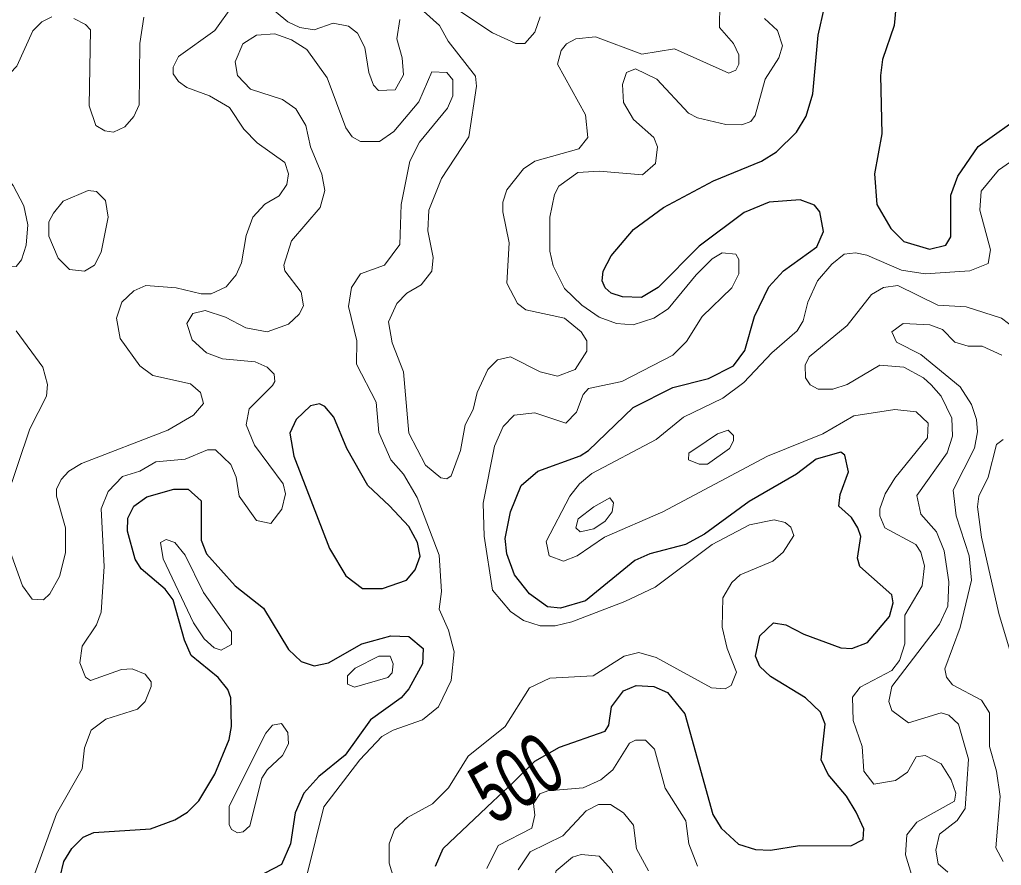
# Model space of a CAD drawing. Extents: x 577 to 602.9, y 7483.8 to 7511.6.
# Drawn here: x 587.897 to 589.209, y 7502.152 to 7503.282 of the extents above; entities that cross this region are included whole.
import ezdxf
from ezdxf.enums import TextEntityAlignment as Align

# ---------------------------------------------------------------- set-up
doc = ezdxf.new("R2010")
doc.units = 0
doc.header["$LTSCALE"] = 0.032
doc.layers.add('1', color=7, linetype='Continuous', lineweight=25)
doc.layers.add('2', color=7, linetype='Continuous', lineweight=13)
doc.layers.add('61', color=7, linetype='Continuous')

msp = doc.modelspace()

# ---------------------------------------------------------------- linework, layer by layer
at = {"layer": '1'}
for points in [[(589.0305, 7502.4497), (589.0599, 7502.4847), (589.0647, 7502.503), (589.0631, 7502.5133), (589.0201, 7502.5515), (589.017, 7502.5626), (589.0217, 7502.5913), (589.0178, 7502.6032), (589.009, 7502.6167), (588.9923, 7502.6318), (588.9939, 7502.6477), (589.005, 7502.6779), (589.0003, 7502.7002), (588.9947, 7502.7042), (588.9621, 7502.6946), (588.9358, 7502.6747), (588.8722, 7502.6382), (588.8126, 7502.5944), (588.7871, 7502.5809), (588.7394, 7502.5682), (588.7196, 7502.5594), (588.6536, 7502.5054), (588.6202, 7502.4958), (588.6027, 7502.4974), (588.5788, 7502.5149), (588.5589, 7502.5404), (588.5486, 7502.5682), (588.5462, 7502.5889), (588.5534, 7502.6246), (588.5677, 7502.6596), (588.5899, 7502.6787), (588.6464, 7502.6994), (588.6575, 7502.7066), (588.7172, 7502.7638), (588.7705, 7502.7908), (588.8182, 7502.8028), (588.8516, 7502.8195), (588.8667, 7502.8401), (588.8794, 7502.8855), (588.8985, 7502.9252), (588.9184, 7502.9467), (588.9629, 7502.9785), (588.9716, 7502.9992), (588.9669, 7503.0254), (588.9597, 7503.0342), (588.9406, 7503.0413), (588.8993, 7503.0381), (588.8659, 7503.0246), (588.8054, 7502.9793), (588.7506, 7502.9244), (588.7283, 7502.9109), (588.7029, 7502.9117), (588.6878, 7502.9165), (588.6798, 7502.9236), (588.6758, 7502.9332), (588.6774, 7502.9459), (588.6878, 7502.9666), (588.718, 7503.0016), (588.7577, 7503.031), (588.8245, 7503.0668), (588.8889, 7503.093), (588.9088, 7503.1057), (588.9358, 7503.132), (588.9486, 7503.1534), (588.9573, 7503.1829), (588.9645, 7503.2616), (588.9732, 7503.299)], [(589.0686, 7503.2982), (589.0663, 7503.2743), (589.0504, 7503.229), (589.048, 7503.2075), (589.0496, 7503.1296), (589.04, 7503.0763), (589.0432, 7503.035), (589.0615, 7503.0032), (589.079, 7502.9857), (589.1132, 7502.9753), (589.1354, 7502.9809), (589.1418, 7502.992), (589.1418, 7503.0477), (589.1513, 7503.0731), (589.1784, 7503.1129), (589.242, 7503.1582)], [(587.9514, 7502.1364), (587.9562, 7502.1571), (587.9673, 7502.1746), (587.9824, 7502.1897), (587.9967, 7502.196), (588.0723, 7502.2008), (588.1049, 7502.2127), (588.1216, 7502.2231), (588.1367, 7502.2382), (588.1582, 7502.274), (588.1772, 7502.3201), (588.1804, 7502.3376), (588.1796, 7502.3758), (588.1757, 7502.3869), (588.1629, 7502.4028), (588.1264, 7502.4322), (588.1176, 7502.4529), (588.1024, 7502.5066), (588.092, 7502.5209), (588.0596, 7502.5483), (588.0516, 7502.561), (588.0413, 7502.5984), (588.0421, 7502.6159), (588.05, 7502.6318), (588.0675, 7502.6445), (588.1033, 7502.6549), (588.1224, 7502.6549), (588.1399, 7502.639), (588.1399, 7502.5865), (588.147, 7502.5682), (588.1852, 7502.5253), (588.2234, 7502.4958), (588.2568, 7502.4402), (588.2735, 7502.4243), (588.291, 7502.4187)], [(588.4532, 7502.1507), (588.4635, 7502.1746), (588.5297, 7502.2371), (588.5566, 7502.262), (588.5857, 7502.2911), (588.619, 7502.3101), (588.6798, 7502.3312), (588.6846, 7502.3392), (588.6885, 7502.3638), (588.7045, 7502.3853), (588.7212, 7502.3925), (588.745, 7502.3909), (588.7633, 7502.3829), (588.7864, 7502.3543), (588.8237, 7502.2199), (588.8349, 7502.2016), (588.8579, 7502.1801), (588.881, 7502.173), (588.9009, 7502.1722), (588.9398, 7502.1786), (589.0082, 7502.1778), (589.0249, 7502.1865), (589.0257, 7502.2008), (589.0154, 7502.2231), (589.0026, 7502.2446), (588.978, 7502.2732), (588.9685, 7502.2931), (588.974, 7502.3408), (588.9677, 7502.3567), (588.9478, 7502.3758), (588.9009, 7502.4044), (588.8865, 7502.4179), (588.881, 7502.4314), (588.8865, 7502.4585), (588.9048, 7502.476), (588.9215, 7502.4736), (588.9454, 7502.4608), (588.9947, 7502.4426), (589.0098, 7502.4418), (589.0305, 7502.4497)], [(588.291, 7502.4187), (588.31, 7502.4227), (588.3546, 7502.4481), (588.3935, 7502.4585), (588.4174, 7502.4577), (588.4365, 7502.4418), (588.4357, 7502.4211), (588.4174, 7502.3877), (588.4071, 7502.3758), (588.3665, 7502.3463), (588.3323, 7502.2994), (588.2973, 7502.2708), (588.2774, 7502.2485), (588.2655, 7502.2223), (588.2592, 7502.1809), (588.2472, 7502.1531), (588.2027, 7502.13)]]:
    msp.add_lwpolyline(points, dxfattribs=at)
msp.add_lwpolyline([(588.3917, 7502.6326), (588.3625, 7502.6596), (588.3347, 7502.7089), (588.3172, 7502.7511), (588.3053, 7502.7654), (588.2981, 7502.7686), (588.2862, 7502.7662), (588.2671, 7502.7479), (588.2584, 7502.7296), (588.2639, 7502.6986), (588.3116, 7502.5753), (588.3331, 7502.5388), (588.3554, 7502.5221), (588.3824, 7502.5221), (588.4142, 7502.5332), (588.4261, 7502.5467), (588.4325, 7502.565), (588.4293, 7502.5833), (588.4174, 7502.6048)], close=True, dxfattribs=at)
at = {"layer": '2'}
for points in [[(588.446, 7503.3204), (588.5295, 7503.2648), (588.5605, 7503.2505), (588.5725, 7503.2505), (588.586, 7503.2656), (588.5931, 7503.2862)], [(588.182, 7503.3005), (588.1582, 7503.2679)], [(588.4055, 7503.2823), (588.4015, 7503.2568), (588.4086, 7503.2314), (588.4102, 7503.2083), (588.3991, 7503.1884), (588.3768, 7503.1876), (588.3705, 7503.1948), (588.3641, 7503.2115), (588.3586, 7503.2449), (588.349, 7503.264), (588.3371, 7503.2735), (588.3164, 7503.2775), (588.291, 7503.2687), (588.2719, 7503.2719), (588.256, 7503.2791), (588.2273, 7503.3029)], [(588.8333, 7503.3037), (588.8325, 7503.2719), (588.8516, 7503.2505), (588.8587, 7503.2353), (588.8587, 7503.2226), (588.8547, 7503.2147), (588.8452, 7503.2107), (588.7728, 7503.2433), (588.7291, 7503.2361), (588.6671, 7503.2592), (588.6408, 7503.2568), (588.6281, 7503.2497), (588.621, 7503.2409), (588.6162, 7503.2226), (588.6536, 7503.155), (588.6567, 7503.1248), (588.6448, 7503.1097), (588.586, 7503.093), (588.5709, 7503.0827), (588.5486, 7503.0548), (588.543, 7503.0381), (588.543, 7503.0254), (588.5518, 7502.9841), (588.5486, 7502.93), (588.5629, 7502.903), (588.574, 7502.8942), (588.6257, 7502.8831), (588.648, 7502.8648), (588.6552, 7502.8529), (588.6552, 7502.8393), (588.64, 7502.8147), (588.6162, 7502.8059), (588.5931, 7502.8115), (588.5534, 7502.8314), (588.5359, 7502.8274), (588.5232, 7502.8147), (588.5088, 7502.7837), (588.5033, 7502.7614), (588.4929, 7502.7407), (588.4866, 7502.7066), (588.4739, 7502.6724), (588.4683, 7502.6684), (588.4603, 7502.67), (588.4397, 7502.6867), (588.4174, 7502.7296), (588.4102, 7502.8115), (588.3951, 7502.8505), (588.3904, 7502.8783), (588.4015, 7502.903), (588.415, 7502.9165), (588.4341, 7502.9276), (588.4484, 7502.9459), (588.45, 7502.9642), (588.4428, 7503), (588.4444, 7503.0278), (588.4611, 7503.0699), (588.4977, 7503.1256), (588.508, 7503.1932), (588.5065, 7503.2067), (588.4699, 7503.2536), (588.4587, 7503.2743), (588.4373, 7503.2934)], [(587.7805, 7503.023), (587.8067, 7503.0119), (587.8743, 7502.9531), (587.8926, 7502.9523), (587.8997, 7502.961), (587.9061, 7502.9809), (587.9085, 7503.0079), (587.9029, 7503.0334), (587.8886, 7503.0604), (587.8767, 7503.0755), (587.8592, 7503.0898), (587.8099, 7503.1049), (587.7828, 7503.1169), (587.7685, 7503.1328), (587.7653, 7503.1479), (587.7741, 7503.1654), (587.7924, 7503.1821), (587.8258, 7503.1972), (587.8679, 7503.1972), (587.8759, 7503.2012), (587.8934, 7503.2202), (587.9148, 7503.2672), (587.9268, 7503.2791), (587.9403, 7503.2862)], [(587.9697, 7503.2838), (587.9856, 7503.2759), (587.992, 7503.2687), (587.9904, 7503.167), (587.9991, 7503.1407), (588.0111, 7503.1336), (588.023, 7503.132), (588.0381, 7503.1391), (588.05, 7503.1526), (588.0572, 7503.1685), (588.058, 7503.2505), (588.0635, 7503.2854)], [(588.718, 7503.1487), (588.7045, 7503.1717), (588.7029, 7503.1956), (588.7084, 7503.2115), (588.7204, 7503.2163), (588.749, 7503.2027), (588.7911, 7503.1574), (588.8031, 7503.1511), (588.8412, 7503.1423), (588.8627, 7503.1415), (588.8746, 7503.1463), (588.8802, 7503.1542), (588.8937, 7503.2027), (588.912, 7503.2314), (588.9168, 7503.2473), (588.9104, 7503.2679), (588.8929, 7503.2838)], [(588.1582, 7503.2679), (588.1097, 7503.233), (588.1025, 7503.2186), (588.1025, 7503.2099), (588.1097, 7503.1996), (588.1208, 7503.1916), (588.151, 7503.1805), (588.178, 7503.1646), (588.1971, 7503.1359), (588.2146, 7503.1177), (588.252, 7503.0914), (588.2568, 7503.0763), (588.2544, 7503.062), (588.244, 7503.0469), (588.225, 7503.0358), (588.2091, 7503.0183), (588.2003, 7502.9936), (588.1939, 7502.957), (588.1868, 7502.9411), (588.1733, 7502.9252), (588.1534, 7502.9157), (588.1399, 7502.9157), (588.1065, 7502.9236), (588.0659, 7502.9268), (588.05, 7502.9197), (588.0341, 7502.9046), (588.027, 7502.8831), (588.0317, 7502.856), (588.058, 7502.8195), (588.0755, 7502.8067), (588.1256, 7502.7956), (588.1391, 7502.7837), (588.1431, 7502.7694), (588.1295, 7502.7535), (588.0953, 7502.7336), (587.98, 7502.6891), (587.9633, 7502.6787), (587.953, 7502.6676), (587.9466, 7502.6549), (587.9466, 7502.6453), (587.9586, 7502.6032), (587.9586, 7502.5698), (587.9506, 7502.538), (587.9379, 7502.5149), (587.9292, 7502.507), (587.914, 7502.5078), (587.9013, 7502.5253), (587.8791, 7502.5873)], [(587.9808, 7502.2811), (587.984, 7502.309), (587.9928, 7502.3328), (588.0126, 7502.3471), (588.0548, 7502.3607), (588.0651, 7502.371), (588.0731, 7502.3909), (588.0731, 7502.3972), (588.0651, 7502.4076), (588.0476, 7502.4147), (588.0333, 7502.4139), (587.992, 7502.3988), (587.9856, 7502.4036), (587.9777, 7502.4227), (587.9808, 7502.4449), (587.9999, 7502.4736), (588.0063, 7502.4903), (588.0103, 7502.5515), (588.0063, 7502.6286), (588.0158, 7502.6517), (588.0349, 7502.6716), (588.058, 7502.6787), (588.0794, 7502.6914), (588.1184, 7502.6946), (588.1486, 7502.7073), (588.159, 7502.7073), (588.1796, 7502.6875), (588.1868, 7502.6708), (588.1908, 7502.6453), (588.2138, 7502.6127), (588.2329, 7502.6087), (588.248, 7502.6278), (588.2528, 7502.6485), (588.2496, 7502.662), (588.2114, 7502.7137), (588.2003, 7502.7407), (588.2043, 7502.7622), (588.2353, 7502.7932), (588.2385, 7502.7988), (588.2377, 7502.8083), (588.2281, 7502.8179), (588.2122, 7502.825), (588.1685, 7502.829), (588.147, 7502.837), (588.1279, 7502.8545), (588.1208, 7502.8759), (588.1287, 7502.8894), (588.1454, 7502.8934), (588.1725, 7502.8847), (588.1995, 7502.8704), (588.2281, 7502.8648), (588.2568, 7502.8751), (588.2711, 7502.8886), (588.2766, 7502.8998), (588.2735, 7502.9181), (588.252, 7502.9467), (588.2504, 7502.9539), (588.2607, 7502.9865), (588.2989, 7503.031), (588.3053, 7503.054), (588.3013, 7503.0755), (588.2862, 7503.1121), (588.2798, 7503.1407), (588.2663, 7503.163), (588.2488, 7503.1757), (588.2059, 7503.1892), (588.1884, 7503.2075), (588.1852, 7503.2258), (588.1955, 7503.2497), (588.2138, 7503.2616), (588.2385, 7503.2632), (588.2607, 7503.2552), (588.2814, 7503.2425), (588.3085, 7503.2043), (588.3331, 7503.1375), (588.3419, 7503.1256), (588.353, 7503.1192), (588.3784, 7503.1192), (588.3975, 7503.1328), (588.4309, 7503.1725), (588.4484, 7503.2123), (588.4683, 7503.2115), (588.4762, 7503.2019), (588.4762, 7503.1805), (588.4691, 7503.1638), (588.4317, 7503.1185), (588.419, 7503.093), (588.4071, 7503.035), (588.4055, 7502.9817), (588.3848, 7502.9539), (588.353, 7502.9427), (588.3411, 7502.9244), (588.3371, 7502.899), (588.3482, 7502.8529), (588.3474, 7502.8219), (588.3737, 7502.771), (588.3776, 7502.7304), (588.3935, 7502.6938), (588.4102, 7502.6747), (588.4285, 7502.6437), (588.4579, 7502.5666)], [(588.4102, 7502.0919), (588.3912, 7502.1547), (588.3912, 7502.1809), (588.3983, 7502.2), (588.4158, 7502.2159), (588.4492, 7502.2342), (588.4707, 7502.2557), (588.4969, 7502.2978), (588.5462, 7502.3376), (588.5788, 7502.3893), (588.6058, 7502.402), (588.6639, 7502.4052), (588.7052, 7502.4314), (588.7251, 7502.4362), (588.7482, 7502.4298), (588.8221, 7502.3893), (588.8404, 7502.3877), (588.8484, 7502.3925), (588.8555, 7502.41), (588.8428, 7502.4418), (588.8365, 7502.4704), (588.8372, 7502.5093), (588.8492, 7502.53), (588.8603, 7502.5404), (588.904, 7502.5586), (588.9176, 7502.5706), (588.9319, 7502.5928), (588.9279, 7502.604), (588.9207, 7502.6103), (588.9056, 7502.6135), (588.873, 7502.6072), (588.8229, 7502.5809), (588.7466, 7502.5237), (588.706, 7502.5046), (588.6353, 7502.4775), (588.613, 7502.472), (588.5931, 7502.472), (588.5709, 7502.4791), (588.5534, 7502.4911), (588.5295, 7502.5197), (588.5184, 7502.592), (588.5168, 7502.6358), (588.5319, 7502.7121), (588.5438, 7502.7384), (588.5581, 7502.7535), (588.586, 7502.7566), (588.6273, 7502.7431), (588.6416, 7502.7574), (588.6504, 7502.7813), (588.6575, 7502.7893), (588.7021, 7502.7988), (588.7705, 7502.8338), (588.7887, 7502.8521), (588.8094, 7502.8855), (588.8492, 7502.9236), (588.8587, 7502.9427), (588.8587, 7502.9618), (588.8547, 7502.969), (588.8365, 7502.9706), (588.8229, 7502.9626), (588.8015, 7502.9411), (588.7641, 7502.8958), (588.745, 7502.8831), (588.7172, 7502.8743), (588.6949, 7502.8759), (588.6718, 7502.8847), (588.6488, 7502.9006), (588.6257, 7502.9228), (588.6106, 7502.9531), (588.6058, 7502.9729), (588.6058, 7503.0183), (588.6122, 7503.0485), (588.6178, 7503.0596), (588.6432, 7503.0779), (588.6718, 7503.0795), (588.7299, 7503.0747), (588.7474, 7503.0898), (588.7498, 7503.1121), (588.745, 7503.1248), (588.718, 7503.1487)], [(589.0106, 7502.3766), (589.0209, 7502.3901), (589.0631, 7502.4123), (589.0734, 7502.4259), (589.0806, 7502.4481), (589.0806, 7502.4863), (589.1036, 7502.5253), (589.1068, 7502.5523), (589.102, 7502.5706), (589.0949, 7502.5809), (589.0535, 7502.6032), (589.0472, 7502.6191), (589.0472, 7502.6286), (589.0543, 7502.6485), (589.0671, 7502.6692), (589.1108, 7502.7233), (589.1116, 7502.7431), (589.0957, 7502.7582), (589.0671, 7502.7614), (589.0122, 7502.7527), (588.9708, 7502.7288), (588.8969, 7502.6986), (588.7569, 7502.6246), (588.679, 7502.5905), (588.6424, 7502.5658), (588.6241, 7502.5586), (588.6051, 7502.5658), (588.6011, 7502.5849), (588.6329, 7502.6453), (588.6456, 7502.662), (588.6623, 7502.6755), (588.7482, 7502.7209), (588.7848, 7502.7511), (588.8372, 7502.7765), (588.8651, 7502.7972), (588.9025, 7502.837), (588.9366, 7502.8664), (588.9446, 7502.8799), (588.951, 7502.9046), (588.9637, 7502.9332), (588.9828, 7502.9554), (588.9995, 7502.969), (589.0146, 7502.9706), (589.0297, 7502.9674), (589.0758, 7502.9475), (589.1076, 7502.9427), (589.1672, 7502.9467), (589.1919, 7502.9562), (589.1951, 7502.9745), (589.1808, 7503.0278), (589.1824, 7503.0532), (589.2054, 7503.0811), (589.2436, 7503.1073)], [(589.1378, 7502.1428), (589.1251, 7502.1539), (589.1219, 7502.1722), (589.1267, 7502.1937), (589.1505, 7502.212), (589.1609, 7502.2279), (589.1657, 7502.2939), (589.1521, 7502.3408), (589.1394, 7502.3527), (589.1291, 7502.3559), (589.0853, 7502.3424), (589.0631, 7502.3591), (589.0591, 7502.371), (589.0631, 7502.3909), (589.1267, 7502.4744), (589.1378, 7502.4982), (589.1394, 7502.5308), (589.1331, 7502.5722), (589.1227, 7502.5976), (589.102, 7502.6215), (589.0965, 7502.6461), (589.137, 7502.7034), (589.1442, 7502.7256), (589.1434, 7502.7495), (589.1291, 7502.7789), (589.1156, 7502.794), (589.1052, 7502.8036), (589.079, 7502.8179), (589.0472, 7502.8203), (589.0034, 7502.7948), (588.9844, 7502.7885), (588.9645, 7502.7885), (588.9541, 7502.794), (588.9478, 7502.8036), (588.947, 7502.8203), (588.9525, 7502.8314), (589.0034, 7502.8735), (589.036, 7502.9149), (589.0519, 7502.9244), (589.071, 7502.9268), (589.1243, 7502.9006), (589.1625, 7502.8982), (589.2094, 7502.8831), (589.2285, 7502.8688)], [(589.2102, 7502.8338), (589.1839, 7502.8457), (589.1649, 7502.8457), (589.1474, 7502.8513), (589.1307, 7502.868), (589.114, 7502.8743), (589.0782, 7502.8759), (589.0631, 7502.8648), (589.0694, 7502.8513), (589.102, 7502.8346), (589.1545, 7502.7916), (589.1696, 7502.7678), (589.176, 7502.7479), (589.1776, 7502.7312), (589.1736, 7502.7097), (589.145, 7502.6533), (589.149, 7502.6191), (589.1664, 7502.5658), (589.1696, 7502.5332), (589.1545, 7502.4696), (589.1338, 7502.4147), (589.1362, 7502.4036), (589.1442, 7502.3933), (589.1831, 7502.3726), (589.1935, 7502.3559), (589.1935, 7502.3106), (589.203, 7502.278), (589.2078, 7502.2438), (589.2022, 7502.1754), (589.2118, 7502.1571)], [(587.8791, 7502.6398), (587.9109, 7502.7352), (587.9331, 7502.7789), (587.9347, 7502.7948), (587.9284, 7502.8179), (587.8926, 7502.8664)], [(589.2118, 7502.7209), (589.203, 7502.7145), (589.1919, 7502.6708), (589.1792, 7502.6453), (589.1776, 7502.631), (589.1831, 7502.5905), (589.2062, 7502.4887), (589.2205, 7502.441)], [(588.4579, 7502.5666), (588.4611, 7502.5181), (588.4579, 7502.4942), (588.4707, 7502.4664), (588.4779, 7502.4374), (588.4739, 7502.3988), (588.4572, 7502.3638), (588.4357, 7502.3463), (588.3967, 7502.3328), (588.3816, 7502.3241), (588.3522, 7502.2931), (588.3037, 7502.2302), (588.2822, 7502.142)], [(589.0973, 7502.1134), (589.0814, 7502.1658), (589.083, 7502.1929), (589.0965, 7502.2096), (589.1466, 7502.2376), (589.1487, 7502.2482), (589.1423, 7502.2663), (589.1291, 7502.2875), (589.1076, 7502.2986), (589.0957, 7502.297), (589.0838, 7502.2764), (589.0678, 7502.2652), (589.0392, 7502.2605), (589.0257, 7502.278), (589.0233, 7502.3106), (589.0114, 7502.3455), (589.0106, 7502.3766)], [(588.5216, 7502.1475), (588.5367, 7502.1786), (588.582, 7502.2016), (588.586, 7502.2191), (588.584, 7502.2348), (588.5927, 7502.2474), (588.6035, 7502.2516), (588.6504, 7502.2557), (588.6742, 7502.266), (588.6901, 7502.2795), (588.7124, 7502.3153), (588.7204, 7502.3193), (588.7339, 7502.3193), (588.7458, 7502.3074), (588.7601, 7502.2549), (588.7879, 7502.2112), (588.7919, 7502.1809), (588.8031, 7502.1507)], [(587.9029, 7502.1006), (587.9466, 7502.2207), (587.9808, 7502.2811)], [(588.5637, 7502.146), (588.5796, 7502.1698), (588.6233, 7502.1913), (588.6544, 7502.2247), (588.6711, 7502.2334), (588.687, 7502.2334), (588.7045, 7502.2223), (588.718, 7502.2056), (588.7219, 7502.1738), (588.7378, 7502.1444)], [(589.2102, 7501.948), (589.1855, 7501.9567), (589.1434, 7501.9599), (589.1243, 7501.9662), (589.0376, 7502.0291), (589.0225, 7502.0338), (588.8412, 7502.0418), (588.8023, 7502.0489), (588.776, 7502.064), (588.7482, 7502.0943), (588.71, 7502.1062), (588.7005, 7502.1173), (588.6885, 7502.146), (588.6718, 7502.1642), (588.648, 7502.1666), (588.6361, 7502.1627), (588.6146, 7502.1444), (588.6098, 7502.1285), (588.6106, 7502.1102), (588.6385, 7502.0481), (588.6528, 7501.9686)]]:
    msp.add_lwpolyline(points, dxfattribs=at)
for points in [[(587.9427, 7503.0238), (587.9363, 7503.0119), (587.9363, 7502.9928), (587.949, 7502.9634), (587.9641, 7502.9483), (587.984, 7502.9459), (587.9975, 7502.9539), (588.0063, 7502.9713), (588.0158, 7503.0183), (588.0119, 7503.0405), (587.9999, 7503.0525), (587.9888, 7503.054), (587.9554, 7503.0397)], [(588.815, 7502.7185), (588.8301, 7502.7288), (588.8444, 7502.7336), (588.8516, 7502.7264), (588.8516, 7502.7193), (588.846, 7502.7089), (588.8166, 7502.6883), (588.8054, 7502.6883), (588.7911, 7502.6938), (588.7919, 7502.7026)], [(588.6647, 7502.631), (588.6862, 7502.6429), (588.6909, 7502.6366), (588.6893, 7502.6246), (588.6798, 7502.6119), (588.6647, 7502.6016), (588.6464, 7502.5976), (588.6408, 7502.6032), (588.644, 7502.6151)], [(588.1574, 7502.4426), (588.1669, 7502.4394), (588.1804, 7502.4473), (588.1804, 7502.464), (588.1431, 7502.5165), (588.1184, 7502.5666), (588.1049, 7502.5833), (588.093, 7502.5873), (588.0858, 7502.5833), (588.089, 7502.5618), (588.1295, 7502.476), (588.1439, 7502.4545)], [(588.3355, 7502.4052), (588.3458, 7502.4155), (588.3776, 7502.4314), (588.3927, 7502.4314), (588.3967, 7502.4211), (588.3951, 7502.4092), (588.3896, 7502.4028), (588.345, 7502.3901), (588.3355, 7502.394)], [(588.2266, 7502.3288), (588.1772, 7502.231), (588.1772, 7502.2064), (588.1804, 7502.2), (588.1884, 7502.1953), (588.1963, 7502.1968), (588.2051, 7502.2048), (588.221, 7502.2684), (588.2281, 7502.2795), (588.2488, 7502.2986), (588.2568, 7502.3145), (588.256, 7502.3296), (588.2472, 7502.3416), (588.2353, 7502.3392)]]:
    msp.add_lwpolyline(points, close=True, dxfattribs=at)

# ---------------------------------------------------------------- texts
at = {"layer": '61', "width": 0.65}
msp.add_text('500', height=0.08, rotation=30.12, dxfattribs=at).set_placement((588.5812, 7502.2344), align=Align.CENTER)

doc.saveas('drawing.dxf')
